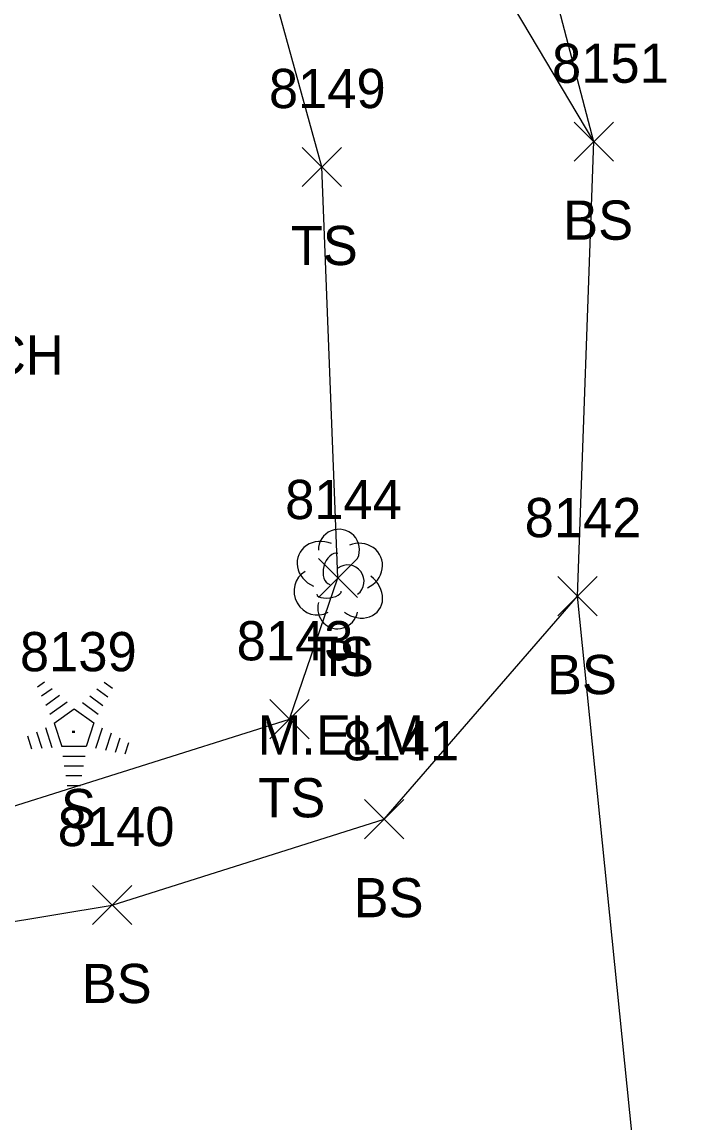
# Model space of a CAD drawing. Extents: x 1439173 to 1457902, y 641926 to 659889.
# Drawn here: x 1448600.2 to 1448634.4, y 644952.4 to 645008.5 of the extents above; entities that cross this region are included whole.
import ezdxf

# ---------------------------------------------------------------- set-up
doc = ezdxf.new("R2010")
doc.units = 0
for name, color, linetype in [('L_A', 7, 'Continuous'), ('L_C', 7, 'Continuous'), ('L_I', 7, 'Continuous'), ('L_TIC', 7, 'Continuous'), ('LELB', 7, 'Continuous'), ('LSOGP', 7, 'Continuous'), ('LTC', 7, 'Continuous'), ('LTD', 7, 'Continuous')]:
    doc.layers.add(name, color=color, linetype=linetype)

msp = doc.modelspace()

# ---------------------------------------------------------------- linework, layer by layer
at = {"layer": 'L_TIC'}
for points in [[(1448628.359, 645001.378), (1448630.359, 645003.378)], [(1448630.359, 645001.378), (1448628.359, 645003.378)], [(1448614.507, 645000.087), (1448616.507, 645002.087)], [(1448616.507, 645000.087), (1448614.507, 645002.087)], [(1448615.325, 644979.141), (1448617.325, 644981.141)], [(1448617.325, 644979.141), (1448615.325, 644981.141)], [(1448627.532, 644978.218), (1448629.532, 644980.218)], [(1448629.532, 644978.218), (1448627.532, 644980.218)], [(1448612.853, 644971.941), (1448614.853, 644973.941)], [(1448614.853, 644971.941), (1448612.853, 644973.941)], [(1448617.68, 644966.847), (1448619.68, 644968.847)], [(1448619.68, 644966.847), (1448617.68, 644968.847)], [(1448603.822, 644962.473), (1448605.822, 644964.473)], [(1448605.822, 644962.473), (1448603.822, 644964.473)]]:
    msp.add_lwpolyline(points, dxfattribs=at)
at = {"layer": 'LELB'}
for points in [[(1448588.402, 644964.725), (1448595.68, 644961.96), (1448604.822, 644963.473), (1448618.68, 644967.847), (1448628.532, 644979.218), (1448629.359, 645002.378), (1448616.759, 645023.595), (1448593.047, 645035.65), (1448568.698, 645046.898), (1448540.01, 645053.308), (1448516.445, 645091.791), (1448498.059, 645114.771)], [(1448590.599, 644967.276), (1448596.819, 644967.58), (1448613.853, 644972.941), (1448616.325, 644980.141), (1448615.507, 645001.087), (1448609.752, 645021.973), (1448593.047, 645035.65), (1448574.111, 645062.074), (1448559.419, 645075.925), (1448549.483, 645094.5)]]:
    msp.add_lwpolyline(points, dxfattribs=at)
at = {"layer": 'LSOGP'}
msp.add_lwpolyline([(1448560.061, 645236.663), (1448562.928, 645207.1), (1448577.718, 645175.793), (1448583.249, 645141.035), (1448582.063, 645129.632), (1448606.613, 645080.311), (1448617.885, 645046.19), (1448629.35, 645002.381), (1448628.523, 644979.219), (1448632.941, 644935.463), (1448636.573, 644922.636), (1448639.949, 644901.506), (1448684.146, 644844.876), (1448682.651, 644798.839), (1448683.683, 644767.347), (1448686.537, 644739.646)], dxfattribs=at)
at = {"layer": 'LTC'}
for p, q in [((1448601.014, 644974.594), (1448601.369, 644974.852)), ((1448604.413, 644974.835), (1448604.832, 644974.53)), ((1448601.224, 644974.129), (1448601.753, 644974.513)), ((1448601.434, 644973.663), (1448602.137, 644974.174)), ((1448603.671, 644974.138), (1448604.35, 644973.644)), ((1448604.042, 644974.486), (1448604.591, 644974.087)), ((1448601.643, 644973.197), (1448602.522, 644973.835)), ((1448603.299, 644973.79), (1448604.109, 644973.201)), ((1448601.868, 644972.742), (1448602.879, 644973.477)), ((1448602.879, 644973.477), (1448603.877, 644972.752)), ((1448601.413, 644972.523), (1448601.744, 644971.504)), ((1448601.868, 644972.742), (1448602.255, 644971.549)), ((1448603.877, 644972.752), (1448603.485, 644971.549)), ((1448604.314, 644972.481), (1448603.976, 644971.441)), ((1448600.502, 644972.09), (1448600.714, 644971.439)), ((1448600.958, 644972.307), (1448601.229, 644971.471)), ((1448604.759, 644972.231), (1448604.471, 644971.346)), ((1448605.203, 644971.981), (1448604.966, 644971.251)), ((1448603.485, 644971.549), (1448602.255, 644971.549)), ((1448605.647, 644971.73), (1448605.461, 644971.156)), ((1448603.447, 644971.049), (1448602.302, 644971.049)), ((1448603.363, 644970.549), (1448602.375, 644970.549)), ((1448603.279, 644970.049), (1448602.448, 644970.049)), ((1448603.196, 644969.549), (1448602.521, 644969.549))]:
    msp.add_line(p, q, dxfattribs=at)
at = {"layer": 'LTD'}
msp.add_line((1448616.325, 644980.141), (1448616.325, 644980.141), dxfattribs=at)
msp.add_line((1448616.325, 644980.141), (1448616.325, 644980.141), dxfattribs=at)
msp.add_arc((1448616.372, 644981.575), 1.047, 335.5272, 180.9563, dxfattribs=at)
for centre, major_axis, ratio, start_param, end_param in [((1448615.533, 644980.808), (1.21, -0.512), 0.895232, 1.570796, 4.712389), ((1448617.367, 644980.725), (-1.141, -0.483), 0.949671, 1.570796, 4.712389), ((1448616.117, 644980.599), (-0.208, -0.792), 0.645439, 3.141593, 6.283185), ((1448616.825, 644979.975), (-0.5, 0.667), 0.989748, 3.141593, 6.283185), ((1448615.242, 644979.433), (0.584, -1.042), 0.959034, 3.141593, 6.283185), ((1448617.325, 644979.308), (-1.09, 0.792), 0.841452, 1.570796, 4.712389), ((1448615.867, 644979.391), (-0.625, -0.083), 0.423636, 0, 3.141593), ((1448616.325, 644978.641), (0.265, 1.061), 0.942809, 1.570796, 4.712389)]:
    msp.add_ellipse(centre, major_axis=major_axis, ratio=ratio, start_param=start_param, end_param=end_param, dxfattribs=at)

# ---------------------------------------------------------------- texts
at = {"layer": 'L_A'}
for s, p in [('BS', (1448627.8, 644997.378)), ('TS', (1448613.916, 644996.087)), ('PORCH', (1448592.692, 644990.501)), ('TS', (1448614.734, 644975.141)), ('H', (1448615.758, 644975.141)), ('BS', (1448626.973, 644974.218)), ('TS', (1448612.262, 644967.941)), ('S', (1448602.205, 644967.386)), ('BS', (1448617.121, 644962.847)), ('BS', (1448603.263, 644958.473))]:
    msp.add_text(s, height=2, dxfattribs=at).set_placement(p)
at = {"layer": 'L_C'}
msp.add_text('M.ELM', height=2, dxfattribs=at).set_placement((1448612.231, 644971.141))
at = {"layer": 'L_I'}
for s, p in [('8151', (1448627.233, 645005.378)), ('8149', (1448612.806, 645004.087)), ('8144', (1448613.632, 644983.141)), ('8144', (1448613.632, 644983.141)), ('8142', (1448625.839, 644982.218)), ('8143', (1448611.16, 644975.941)), ('8139', (1448600.118, 644975.386)), ('8141', (1448616.554, 644970.847)), ('8140', (1448602.043, 644966.473))]:
    msp.add_text(s, height=2, dxfattribs=at).set_placement(p)
at = {"layer": 'LTC'}
msp.add_text('.', height=1.037, rotation=270, dxfattribs=at).set_placement((1448602.762, 644972.49))

doc.saveas('drawing.dxf')
